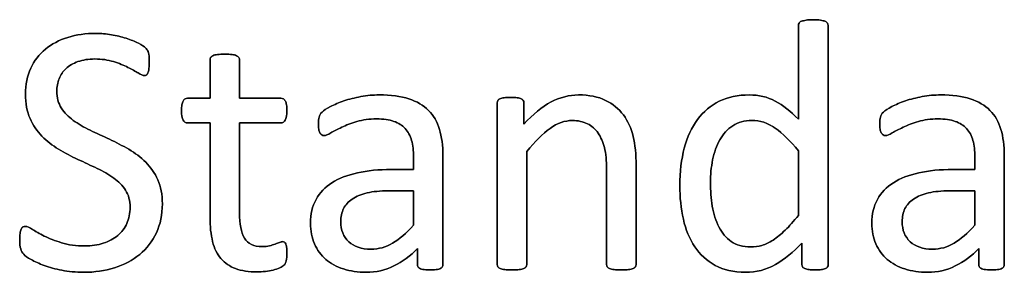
# Model space of a CAD drawing. Header units: inches. Extents: x 0 to 20790, y -12 to 14700.
# Tile 307 of 358: x 12298 to 12721, y 12439 to 12547. Entities that reach past the tile are written whole.
import ezdxf

# ---------------------------------------------------------------- set-up
doc = ezdxf.new("R2010")
doc.units = ezdxf.units.IN
doc.layers.add('1', color=7, linetype='Continuous', true_color=0xffffff)
doc.layers.add('254', color=7, linetype='Continuous', true_color=0xffffff)

msp = doc.modelspace()

# ---------------------------------------------------------------- linework, layer by layer
at = {"layer": '1', "color": 2, "linetype": 'Continuous', "lineweight": 25}
for points, knots in [([(12644.803, 12441.062), (12644.993, 12441.369), (12645.079, 12441.716), (12645.079, 12476.299), (12645.079, 12510.45), (12645.079, 12544.976), (12644.964, 12545.322), (12644.733, 12545.639), (12644.502, 12545.986), (12644.156, 12546.245), (12643.233, 12546.591), (12642.598, 12546.765), (12640.953, 12546.991), (12639.886, 12547.082), (12637.376, 12547.082), (12636.366, 12546.995), (12634.78, 12546.76), (12634.116, 12546.591), (12633.625, 12546.418), (12633.106, 12546.245), (12632.76, 12545.986), (12632.586, 12545.639), (12632.384, 12545.322), (12632.298, 12544.976), (12632.298, 12531.194), (12632.298, 12517.788), (12632.298, 12504.381), (12629.009, 12507.815), (12625.691, 12510.411), (12618.963, 12513.949), (12615.275, 12514.826), (12606.36, 12514.826), (12602.061, 12513.931), (12594.618, 12510.296), (12591.502, 12507.671), (12586.481, 12500.919), (12584.577, 12496.822), (12582.036, 12487.236), (12581.375, 12481.848), (12581.375, 12470.885), (12581.894, 12466.095), (12583.921, 12457.002), (12585.558, 12453.083), (12590.037, 12446.365), (12592.944, 12443.677), (12600.134, 12439.735), (12604.456, 12438.744), (12614.208, 12438.744), (12618.507, 12439.84), (12626.342, 12444.276), (12630.134, 12447.342), (12633.769, 12451.294), (12633.769, 12448.246), (12633.769, 12445.197), (12633.769, 12441.716), (12633.856, 12441.369), (12634.087, 12441.052), (12634.289, 12440.763), (12634.606, 12440.504), (12635.529, 12440.158), (12636.135, 12440.013), (12636.856, 12439.898), (12637.549, 12439.811), (12638.472, 12439.754), (12640.549, 12439.754), (12641.444, 12439.811), (12642.165, 12439.898), (12642.858, 12440.013), (12643.435, 12440.158), (12643.896, 12440.331), (12644.329, 12440.504), (12644.618, 12440.763), (12644.803, 12441.062)], [0, 0, 0, 0, 0.003963, 0.003963, 0.3166858, 0.3166858, 0.3201204, 0.3201204, 0.3201204, 0.3241569, 0.3241569, 0.3281934, 0.3281934, 0.3320933, 0.3320933, 0.3359046, 0.3359046, 0.3398541, 0.3398541, 0.3398541, 0.3437515, 0.3437515, 0.3437515, 0.3469479, 0.3469479, 0.4611976, 0.4611976, 0.4611976, 0.4980481, 0.4980481, 0.5352785, 0.5352785, 0.5802209, 0.5802209, 0.6251633, 0.6251633, 0.6701058, 0.6701058, 0.715116, 0.715116, 0.7531343, 0.7531343, 0.7914351, 0.7914351, 0.8293583, 0.8293583, 0.8676457, 0.8676457, 0.9028876, 0.9028876, 0.9380188, 0.9380188, 0.9380188, 0.9648678, 0.9648678, 0.9686792, 0.9686792, 0.9686792, 0.97231, 0.97231, 0.9759409, 0.9759409, 0.9759409, 0.9838227, 0.9838227, 0.9912785, 0.9912785, 0.9912785, 0.9965158, 0.9965158, 0.9965158, 1, 1, 1, 1]), ([(12356.637, 12455.685), (12358.351, 12459.315), (12359.217, 12463.47), (12359.217, 12472.096), (12358.553, 12475.501), (12355.967, 12481.305), (12354.225, 12483.81), (12349.955, 12488.08), (12347.532, 12489.927), (12342.107, 12493.043), (12339.338, 12494.485), (12336.51, 12495.784), (12333.712, 12497.111), (12330.942, 12498.409), (12328.201, 12499.679), (12325.489, 12500.977), (12323.065, 12502.362), (12318.828, 12505.454), (12317.093, 12507.209), (12314.567, 12511.227), (12313.891, 12513.614), (12313.891, 12518.288), (12314.237, 12520.077), (12315.574, 12523.448), (12316.574, 12524.924), (12317.901, 12526.136), (12319.228, 12527.376), (12320.93, 12528.357), (12325.027, 12529.857), (12327.451, 12530.233), (12333.192, 12530.233), (12335.876, 12529.857), (12340.633, 12528.349), (12342.685, 12527.549), (12346.182, 12525.772), (12347.647, 12524.953), (12350.071, 12523.51), (12350.965, 12523.135), (12351.888, 12523.135), (12352.206, 12523.25), (12352.494, 12523.481), (12352.754, 12523.712), (12352.985, 12524.087), (12353.129, 12524.578), (12353.302, 12525.068), (12353.417, 12525.645), (12353.475, 12526.366), (12353.562, 12527.088), (12353.59, 12527.924), (12353.59, 12529.8), (12353.562, 12530.608), (12353.533, 12531.213), (12353.475, 12531.848), (12353.388, 12532.368), (12353.302, 12532.8), (12353.187, 12533.233), (12353.071, 12533.608), (12352.898, 12533.868), (12352.754, 12534.156), (12352.436, 12534.531), (12351.455, 12535.512), (12350.446, 12536.147), (12347.365, 12537.775), (12345.599, 12538.455), (12343.637, 12539.119), (12341.646, 12539.754), (12339.569, 12540.273), (12335.096, 12541.018), (12332.875, 12541.225), (12326.354, 12541.225), (12322.344, 12540.648), (12314.9, 12538.34), (12311.698, 12536.666), (12306.345, 12532.235), (12304.225, 12529.511), (12301.172, 12523.002), (12300.446, 12519.298), (12300.446, 12511.104), (12301.08, 12507.613), (12302.408, 12504.728), (12303.706, 12501.814), (12305.408, 12499.304), (12309.62, 12494.976), (12312.015, 12493.129), (12317.311, 12489.906), (12320.094, 12488.484), (12325.726, 12485.871), (12328.489, 12484.589), (12331.173, 12483.32), (12333.856, 12482.079), (12336.251, 12480.694), (12338.357, 12479.165), (12340.463, 12477.665), (12342.165, 12475.905), (12344.726, 12471.89), (12345.368, 12469.5), (12345.368, 12464.047), (12344.906, 12461.739), (12343.049, 12457.618), (12341.732, 12455.882), (12338.296, 12453.086), (12336.251, 12451.987), (12331.496, 12450.44), (12328.865, 12450.054), (12322.171, 12450.054), (12318.824, 12450.515), (12313.054, 12452.304), (12310.573, 12453.256), (12308.524, 12454.295), (12306.476, 12455.305), (12304.773, 12456.257), (12303.475, 12457.151), (12302.177, 12458.017), (12301.167, 12458.45), (12300.013, 12458.45), (12299.667, 12458.363), (12299.349, 12458.19), (12299.061, 12457.988), (12298.801, 12457.671), (12298.397, 12456.747), (12298.224, 12456.141), (12298.137, 12455.42), (12298.022, 12454.67), (12297.964, 12453.718), (12297.964, 12451.006), (12298.109, 12449.736), (12298.686, 12447.832), (12299.118, 12447.053), (12300.301, 12445.812), (12301.34, 12445.091), (12302.869, 12444.226), (12304.369, 12443.331), (12306.245, 12442.495), (12310.723, 12440.866), (12313.256, 12440.158), (12318.944, 12439.055), (12322.027, 12438.744), (12330.134, 12438.744), (12334.577, 12439.379), (12342.821, 12441.973), (12346.435, 12443.879), (12352.535, 12448.943), (12354.918, 12452.044), (12356.637, 12455.685)], [0, 0, 0, 0, 0.0277336, 0.0277336, 0.0511873, 0.0511873, 0.0744475, 0.0744475, 0.0977076, 0.0977076, 0.1209677, 0.1209677, 0.1209677, 0.1427042, 0.1427042, 0.1427042, 0.1626695, 0.1626695, 0.1823303, 0.1823303, 0.2017901, 0.2017901, 0.2151688, 0.2151688, 0.228747, 0.228747, 0.228747, 0.2430909, 0.2430909, 0.2574349, 0.2574349, 0.2728247, 0.2728247, 0.2883852, 0.2883852, 0.3037433, 0.3037433, 0.3191015, 0.3191015, 0.3296096, 0.3296096, 0.3296096, 0.3328236, 0.3328236, 0.3328236, 0.3374015, 0.3374015, 0.3374015, 0.3436287, 0.3436287, 0.3500505, 0.3500505, 0.3500505, 0.3540758, 0.3540758, 0.3540758, 0.3569515, 0.3569515, 0.3569515, 0.3607187, 0.3607187, 0.3644859, 0.3644859, 0.3683087, 0.3683087, 0.3683087, 0.3839634, 0.3839634, 0.3994228, 0.3994228, 0.4299349, 0.4299349, 0.4604469, 0.4604469, 0.4907984, 0.4907984, 0.5210474, 0.5210474, 0.5504562, 0.5504562, 0.5504562, 0.5732602, 0.5732602, 0.5960641, 0.5960641, 0.6187587, 0.6187587, 0.6417354, 0.6417354, 0.6417354, 0.662354, 0.662354, 0.662354, 0.6805865, 0.6805865, 0.6991267, 0.6991267, 0.7163427, 0.7163427, 0.7337604, 0.7337604, 0.7515003, 0.7515003, 0.7689845, 0.7689845, 0.7920637, 0.7920637, 0.8151429, 0.8151429, 0.8151429, 0.8295323, 0.8295323, 0.8295323, 0.8378001, 0.8378001, 0.8427608, 0.8427608, 0.8427608, 0.845868, 0.845868, 0.8489752, 0.8489752, 0.8489752, 0.856008, 0.856008, 0.8659259, 0.8659259, 0.8758438, 0.8758438, 0.8862453, 0.8862453, 0.8862453, 0.9015875, 0.9015875, 0.9171701, 0.9171701, 0.9329362, 0.9329362, 0.955362, 0.955362, 0.9777434, 0.9777434, 1, 1, 1, 1]), ([(12412.361, 12443.677), (12412.563, 12444.543), (12412.679, 12445.726), (12412.679, 12448.149), (12412.621, 12448.9), (12412.534, 12449.534), (12412.419, 12450.14), (12412.304, 12450.631), (12412.188, 12450.977), (12412.044, 12451.352), (12411.871, 12451.583), (12411.64, 12451.727), (12411.409, 12451.842), (12411.15, 12451.9), (12410.486, 12451.9), (12410.024, 12451.785), (12409.534, 12451.554), (12409.015, 12451.323), (12408.38, 12451.092), (12407.687, 12450.833), (12406.966, 12450.573), (12406.129, 12450.342), (12404.283, 12449.881), (12403.244, 12449.765), (12398.426, 12449.765), (12395.887, 12450.977), (12393.047, 12455.846), (12392.367, 12459.459), (12392.367, 12477.088), (12392.367, 12489.956), (12392.367, 12502.823), (12398.291, 12502.823), (12404.216, 12502.823), (12410.919, 12502.823), (12411.525, 12503.256), (12412.448, 12504.872), (12412.679, 12506.228), (12412.679, 12509.055), (12412.621, 12509.863), (12412.534, 12510.527), (12412.419, 12511.19), (12412.246, 12511.739), (12412.015, 12512.171), (12411.784, 12512.633), (12411.525, 12512.922), (12411.207, 12513.095), (12410.919, 12513.297), (12410.544, 12513.383), (12404.216, 12513.383), (12398.291, 12513.383), (12392.367, 12513.383), (12392.367, 12518.865), (12392.367, 12524.347), (12392.367, 12530.204), (12392.252, 12530.521), (12391.848, 12531.156), (12391.53, 12531.415), (12390.607, 12531.877), (12389.944, 12532.05), (12389.136, 12532.137), (12388.328, 12532.252), (12387.26, 12532.31), (12384.75, 12532.31), (12383.712, 12532.252), (12382.904, 12532.137), (12382.096, 12532.05), (12381.432, 12531.877), (12380.451, 12531.415), (12380.134, 12531.156), (12379.932, 12530.838), (12379.759, 12530.521), (12379.672, 12530.204), (12379.672, 12524.347), (12379.672, 12518.865), (12379.672, 12513.383), (12376.47, 12513.383), (12373.267, 12513.383), (12369.632, 12513.383), (12369.286, 12513.297), (12368.94, 12513.095), (12368.593, 12512.922), (12368.334, 12512.633), (12368.132, 12512.171), (12367.93, 12511.739), (12367.757, 12511.19), (12367.641, 12510.527), (12367.497, 12509.863), (12367.439, 12509.055), (12367.439, 12506.228), (12367.67, 12504.872), (12368.593, 12503.256), (12369.199, 12502.823), (12373.21, 12502.823), (12376.441, 12502.823), (12379.672, 12502.823), (12379.672, 12489.34), (12379.672, 12475.857), (12379.672, 12458.363), (12380.047, 12454.901), (12380.798, 12451.958), (12381.519, 12448.986), (12382.731, 12446.563), (12386.006, 12442.713), (12388.097, 12441.283), (12393.233, 12439.379), (12396.32, 12438.917), (12401.08, 12438.917), (12402.263, 12438.975), (12403.446, 12439.148), (12404.629, 12439.292), (12405.754, 12439.494), (12407.832, 12439.956), (12408.784, 12440.244), (12409.592, 12440.59), (12410.428, 12440.965), (12411.034, 12441.34), (12411.438, 12441.744), (12411.871, 12442.148), (12412.159, 12442.812), (12412.361, 12443.677)], [0, 0, 0, 0, 0.0169336, 0.0169336, 0.0273543, 0.0273543, 0.0273543, 0.0342551, 0.0342551, 0.0342551, 0.0386532, 0.0386532, 0.0386532, 0.0421312, 0.0421312, 0.0486524, 0.0486524, 0.0486524, 0.0578371, 0.0578371, 0.0578371, 0.0698121, 0.0698121, 0.0817871, 0.0817871, 0.1185882, 0.1185882, 0.1557168, 0.1557168, 0.2560764, 0.2560764, 0.2560764, 0.3153147, 0.3153147, 0.3231042, 0.3231042, 0.3308936, 0.3308936, 0.3350317, 0.3350317, 0.3350317, 0.3406368, 0.3406368, 0.3406368, 0.3446716, 0.3446716, 0.3446716, 0.3483066, 0.3483066, 0.4016209, 0.4016209, 0.4016209, 0.454298, 0.454298, 0.4579023, 0.4579023, 0.4615065, 0.4615065, 0.4651107, 0.4651107, 0.4651107, 0.4751388, 0.4751388, 0.484939, 0.484939, 0.484939, 0.4914006, 0.4914006, 0.4978622, 0.4978622, 0.4978622, 0.5012317, 0.5012317, 0.550479, 0.550479, 0.550479, 0.5810003, 0.5810003, 0.5851248, 0.5851248, 0.5851248, 0.5891096, 0.5891096, 0.5891096, 0.5945805, 0.5945805, 0.5945805, 0.6024171, 0.6024171, 0.6171684, 0.6171684, 0.6319196, 0.6319196, 0.69311, 0.69311, 0.69311, 0.82944, 0.82944, 0.8699889, 0.8699889, 0.8699889, 0.8978939, 0.8978939, 0.9255581, 0.9255581, 0.9532222, 0.9532222, 0.9623692, 0.9623692, 0.9623692, 0.9738223, 0.9738223, 0.9852753, 0.9852753, 0.9852753, 0.9926659, 0.9926659, 0.9926659, 1, 1, 1, 1]), ([(12479.061, 12440.684), (12479.47, 12440.994), (12479.672, 12441.456), (12479.672, 12457.632), (12479.672, 12473.202), (12479.672, 12493.072), (12479.182, 12496.822), (12477.22, 12503.285), (12475.662, 12505.997), (12473.527, 12508.19), (12471.363, 12510.354), (12468.536, 12512.027), (12461.554, 12514.278), (12457.341, 12514.826), (12449.695, 12514.826), (12447.041, 12514.595), (12441.82, 12513.609), (12439.395, 12513.008), (12435.01, 12511.508), (12433.048, 12510.7), (12429.666, 12508.923), (12428.461, 12508.132), (12427.768, 12507.44), (12427.076, 12506.776), (12426.643, 12506.084), (12426.297, 12504.583), (12426.21, 12503.574), (12426.21, 12501.525), (12426.239, 12500.833), (12426.465, 12499.533), (12426.614, 12499.015), (12427.076, 12498.207), (12427.364, 12497.89), (12427.653, 12497.688), (12427.97, 12497.486), (12428.316, 12497.37), (12429.355, 12497.37), (12430.278, 12497.746), (12432.817, 12499.246), (12434.375, 12500.054), (12438.126, 12501.842), (12440.29, 12502.679), (12445.287, 12504.132), (12448.08, 12504.526), (12454.139, 12504.526), (12456.591, 12504.179), (12460.598, 12502.786), (12462.217, 12501.785), (12464.729, 12499.045), (12465.65, 12497.342), (12466.199, 12495.293), (12466.776, 12493.245), (12467.064, 12490.879), (12467.064, 12486.426), (12467.064, 12484.628), (12467.064, 12482.829), (12463.881, 12482.829), (12460.698, 12482.829), (12452.119, 12482.829), (12447.272, 12482.368), (12438.674, 12480.463), (12435.01, 12479.05), (12429.067, 12475.241), (12426.787, 12472.847), (12423.601, 12467.112), (12422.806, 12463.729), (12422.806, 12456.488), (12423.383, 12453.516), (12425.702, 12448.298), (12427.307, 12446.072), (12431.461, 12442.495), (12433.971, 12441.11), (12436.943, 12440.186), (12439.886, 12439.234), (12443.175, 12438.744), (12450.965, 12438.744), (12454.918, 12439.638), (12462.327, 12443.257), (12465.708, 12445.755), (12468.738, 12448.986), (12468.738, 12446.678), (12468.738, 12444.37), (12468.738, 12441.456), (12468.911, 12440.994), (12469.286, 12440.677), (12469.632, 12440.359), (12470.209, 12440.129), (12471.797, 12439.845), (12472.863, 12439.754), (12475.604, 12439.754), (12476.643, 12439.84), (12478.086, 12440.129), (12478.634, 12440.359), (12479.061, 12440.684)], [0, 0, 0, 0, 0.0062907, 0.0062907, 0.1679526, 0.1679526, 0.2125868, 0.2125868, 0.257221, 0.257221, 0.257221, 0.2941122, 0.2941122, 0.3310034, 0.3310034, 0.3506219, 0.3506219, 0.3704508, 0.3704508, 0.3902798, 0.3902798, 0.4098458, 0.4098458, 0.4098458, 0.4185611, 0.4185611, 0.4272765, 0.4272765, 0.4326245, 0.4326245, 0.437747, 0.437747, 0.4428695, 0.4428695, 0.4428695, 0.4468565, 0.4468565, 0.4524383, 0.4524383, 0.4580201, 0.4580201, 0.463602, 0.463602, 0.4692612, 0.4692612, 0.474606, 0.474606, 0.48002, 0.48002, 0.4853165, 0.4853165, 0.4853165, 0.5053782, 0.5053782, 0.5189706, 0.5189706, 0.5189706, 0.5457097, 0.5457097, 0.5910288, 0.5910288, 0.6363479, 0.6363479, 0.681667, 0.681667, 0.7273363, 0.7273363, 0.766578, 0.766578, 0.8061842, 0.8061842, 0.8457904, 0.8457904, 0.8457904, 0.877393, 0.877393, 0.9135102, 0.9135102, 0.9492912, 0.9492912, 0.9492912, 0.9709919, 0.9709919, 0.9766884, 0.9766884, 0.9766884, 0.9826091, 0.9826091, 0.988325, 0.988325, 0.9941625, 0.9941625, 1, 1, 1, 1]), ([(12562.311, 12441.105), (12562.506, 12441.369), (12562.621, 12441.716), (12562.621, 12456.228), (12562.621, 12470.308), (12562.621, 12489.292), (12562.188, 12493.504), (12560.513, 12500.551), (12559.101, 12503.602), (12555.201, 12508.821), (12552.638, 12510.931), (12546.349, 12514.047), (12542.454, 12514.826), (12533.885, 12514.826), (12529.99, 12513.816), (12522.223, 12509.788), (12518.334, 12506.574), (12514.439, 12502.218), (12514.439, 12505.266), (12514.439, 12508.315), (12514.439, 12511.796), (12514.352, 12512.143), (12514.179, 12512.402), (12514.006, 12512.691), (12513.717, 12512.95), (12513.285, 12513.181), (12512.881, 12513.412), (12512.304, 12513.556), (12510.832, 12513.726), (12509.88, 12513.758), (12507.572, 12513.758), (12506.62, 12513.729), (12505.177, 12513.556), (12504.6, 12513.412), (12503.677, 12512.95), (12503.36, 12512.691), (12503.215, 12512.402), (12503.071, 12512.143), (12502.985, 12511.796), (12502.985, 12488.292), (12502.985, 12465.22), (12502.985, 12441.716), (12503.071, 12441.369), (12503.244, 12441.11), (12503.446, 12440.821), (12503.764, 12440.561), (12504.745, 12440.158), (12505.408, 12440.013), (12506.216, 12439.898), (12507.024, 12439.811), (12508.062, 12439.754), (12510.573, 12439.754), (12511.64, 12439.811), (12512.448, 12439.898), (12513.256, 12440.013), (12513.919, 12440.158), (12514.843, 12440.561), (12515.16, 12440.821), (12515.362, 12441.11), (12515.564, 12441.369), (12515.679, 12441.716), (12515.679, 12458.276), (12515.679, 12474.404), (12515.679, 12490.533), (12519.17, 12494.889), (12522.488, 12498.207), (12528.874, 12502.694), (12532.038, 12503.833), (12537.693, 12503.833), (12539.857, 12503.372), (12543.585, 12501.537), (12545.108, 12500.198), (12547.461, 12496.698), (12548.368, 12494.63), (12549.629, 12489.816), (12549.926, 12486.638), (12549.926, 12469.173), (12549.926, 12455.661), (12549.926, 12441.716), (12550.013, 12441.369), (12550.215, 12441.11), (12550.417, 12440.821), (12550.763, 12440.561), (12551.686, 12440.158), (12552.321, 12440.013), (12553.158, 12439.898), (12553.966, 12439.811), (12555.004, 12439.754), (12557.543, 12439.754), (12558.553, 12439.811), (12559.39, 12439.898), (12560.197, 12440.013), (12560.832, 12440.158), (12561.755, 12440.561), (12562.102, 12440.821), (12562.311, 12441.105)], [0, 0, 0, 0, 0.003308, 0.003308, 0.1109298, 0.1109298, 0.148421, 0.148421, 0.1859825, 0.1859825, 0.2230812, 0.2230812, 0.2601799, 0.2601799, 0.2919457, 0.2919457, 0.3235262, 0.3235262, 0.3235262, 0.3491126, 0.3491126, 0.3527447, 0.3527447, 0.3527447, 0.3561092, 0.3561092, 0.3561092, 0.3611616, 0.3611616, 0.3660223, 0.3660223, 0.3711323, 0.3711323, 0.3762422, 0.3762422, 0.3813522, 0.3813522, 0.3813522, 0.3843323, 0.3843323, 0.5432056, 0.5432056, 0.5461857, 0.5461857, 0.5461857, 0.549519, 0.549519, 0.5528522, 0.5528522, 0.5528522, 0.5609049, 0.5609049, 0.5691449, 0.5691449, 0.5691449, 0.5743354, 0.5743354, 0.579526, 0.579526, 0.579526, 0.5824175, 0.5824175, 0.6901747, 0.6901747, 0.6901747, 0.7261598, 0.7261598, 0.7619281, 0.7619281, 0.7898925, 0.7898925, 0.8175111, 0.8175111, 0.8448187, 0.8448187, 0.8717433, 0.8717433, 0.9637847, 0.9637847, 0.9667327, 0.9667327, 0.9667327, 0.9700902, 0.9700902, 0.9734478, 0.9734478, 0.9734478, 0.9817377, 0.9817377, 0.9896591, 0.9896591, 0.9896591, 0.9948295, 0.9948295, 1, 1, 1, 1]), ([(12720.088, 12440.684), (12720.498, 12440.994), (12720.7, 12441.456), (12720.7, 12457.632), (12720.7, 12473.202), (12720.7, 12493.072), (12720.209, 12496.822), (12718.247, 12503.285), (12716.689, 12505.997), (12714.554, 12508.19), (12712.39, 12510.354), (12709.563, 12512.027), (12702.581, 12514.278), (12698.368, 12514.826), (12690.723, 12514.826), (12688.068, 12514.595), (12682.847, 12513.609), (12680.423, 12513.008), (12676.037, 12511.508), (12674.075, 12510.7), (12670.693, 12508.923), (12669.488, 12508.132), (12668.795, 12507.44), (12668.103, 12506.776), (12667.67, 12506.084), (12667.324, 12504.583), (12667.237, 12503.574), (12667.237, 12501.525), (12667.266, 12500.833), (12667.492, 12499.533), (12667.641, 12499.015), (12668.103, 12498.207), (12668.391, 12497.89), (12668.68, 12497.688), (12668.997, 12497.486), (12669.343, 12497.37), (12670.382, 12497.37), (12671.305, 12497.746), (12673.844, 12499.246), (12675.402, 12500.054), (12679.153, 12501.842), (12681.317, 12502.679), (12686.314, 12504.132), (12689.107, 12504.526), (12695.166, 12504.526), (12697.618, 12504.179), (12701.625, 12502.786), (12703.244, 12501.785), (12705.756, 12499.045), (12706.678, 12497.342), (12707.226, 12495.293), (12707.803, 12493.245), (12708.091, 12490.879), (12708.091, 12486.426), (12708.091, 12484.628), (12708.091, 12482.829), (12704.908, 12482.829), (12701.725, 12482.829), (12693.146, 12482.829), (12688.299, 12482.368), (12679.701, 12480.463), (12676.037, 12479.05), (12670.094, 12475.241), (12667.814, 12472.847), (12664.628, 12467.112), (12663.833, 12463.729), (12663.833, 12456.488), (12664.41, 12453.516), (12666.729, 12448.298), (12668.334, 12446.072), (12672.488, 12442.495), (12674.998, 12441.11), (12677.97, 12440.186), (12680.913, 12439.234), (12684.202, 12438.744), (12691.992, 12438.744), (12695.945, 12439.638), (12703.354, 12443.257), (12706.735, 12445.755), (12709.765, 12448.986), (12709.765, 12446.678), (12709.765, 12444.37), (12709.765, 12441.456), (12709.938, 12440.994), (12710.313, 12440.677), (12710.659, 12440.359), (12711.236, 12440.129), (12712.824, 12439.845), (12713.891, 12439.754), (12716.631, 12439.754), (12717.67, 12439.84), (12719.113, 12440.129), (12719.661, 12440.359), (12720.088, 12440.684)], [0, 0, 0, 0, 0.0062907, 0.0062907, 0.1679526, 0.1679526, 0.2125868, 0.2125868, 0.257221, 0.257221, 0.257221, 0.2941122, 0.2941122, 0.3310034, 0.3310034, 0.3506219, 0.3506219, 0.3704508, 0.3704508, 0.3902798, 0.3902798, 0.4098458, 0.4098458, 0.4098458, 0.4185611, 0.4185611, 0.4272765, 0.4272765, 0.4326245, 0.4326245, 0.437747, 0.437747, 0.4428695, 0.4428695, 0.4428695, 0.4468565, 0.4468565, 0.4524383, 0.4524383, 0.4580201, 0.4580201, 0.463602, 0.463602, 0.4692612, 0.4692612, 0.474606, 0.474606, 0.48002, 0.48002, 0.4853165, 0.4853165, 0.4853165, 0.5053782, 0.5053782, 0.5189706, 0.5189706, 0.5189706, 0.5457097, 0.5457097, 0.5910288, 0.5910288, 0.6363479, 0.6363479, 0.681667, 0.681667, 0.7273363, 0.7273363, 0.766578, 0.766578, 0.8061842, 0.8061842, 0.8457904, 0.8457904, 0.8457904, 0.877393, 0.877393, 0.9135102, 0.9135102, 0.9492912, 0.9492912, 0.9492912, 0.9709919, 0.9709919, 0.9766884, 0.9766884, 0.9766884, 0.9826091, 0.9826091, 0.988325, 0.988325, 0.9941625, 0.9941625, 1, 1, 1, 1]), ([(12622.337, 12500.563), (12625.547, 12498.323), (12628.865, 12495.091), (12632.298, 12490.85), (12632.298, 12481.617), (12632.298, 12472.385), (12632.298, 12463.152), (12630.307, 12460.613), (12628.403, 12458.507), (12624.811, 12455.089), (12623.094, 12453.66), (12619.805, 12451.525), (12618.218, 12450.746), (12615.076, 12449.815), (12613.458, 12449.592), (12608.438, 12449.592), (12605.668, 12450.371), (12601.257, 12453.521), (12599.494, 12455.593), (12596.799, 12460.752), (12595.887, 12463.729), (12594.795, 12470.395), (12594.531, 12473.799), (12594.531, 12480.579), (12594.848, 12483.81), (12596.119, 12490.163), (12597.157, 12493.014), (12599.984, 12498.034), (12601.802, 12500.054), (12606.327, 12503.147), (12609.072, 12503.92), (12615.795, 12503.92), (12619.142, 12502.795), (12622.337, 12500.563)], [0, 0, 0, 0, 0.0630947, 0.0630947, 0.0630947, 0.1882959, 0.1882959, 0.1882959, 0.2268431, 0.2268431, 0.2657022, 0.2657022, 0.3045613, 0.3045613, 0.3440824, 0.3440824, 0.421115, 0.421115, 0.4970123, 0.4970123, 0.5719016, 0.5719016, 0.6461622, 0.6461622, 0.7161268, 0.7161268, 0.7862164, 0.7862164, 0.8563059, 0.8563059, 0.9253778, 0.9253778, 1, 1, 1, 1]), ([(12456.216, 12473.683), (12459.832, 12473.683), (12463.448, 12473.683), (12467.064, 12473.683), (12467.064, 12468.788), (12467.064, 12463.893), (12467.064, 12458.998), (12463.919, 12455.507), (12460.948, 12452.91), (12455.248, 12449.513), (12452.148, 12448.669), (12444.704, 12448.669), (12441.53, 12449.736), (12436.972, 12454.006), (12435.818, 12456.863), (12435.818, 12462.546), (12436.222, 12464.422), (12437.001, 12466.038), (12437.809, 12467.624), (12439.049, 12469.009), (12442.434, 12471.304), (12444.56, 12472.212), (12447.128, 12472.789), (12449.695, 12473.395), (12452.725, 12473.683), (12456.216, 12473.683)], [0, 0, 0, 0, 0.0969812, 0.0969812, 0.0969812, 0.228267, 0.228267, 0.228267, 0.334882, 0.334882, 0.4410263, 0.4410263, 0.5730145, 0.5730145, 0.7050027, 0.7050027, 0.7827055, 0.7827055, 0.7827055, 0.8432978, 0.8432978, 0.9031884, 0.9031884, 0.9031884, 1, 1, 1, 1]), ([(12697.243, 12473.683), (12700.859, 12473.683), (12704.475, 12473.683), (12708.091, 12473.683), (12708.091, 12468.788), (12708.091, 12463.893), (12708.091, 12458.998), (12704.946, 12455.507), (12701.975, 12452.91), (12696.275, 12449.513), (12693.175, 12448.669), (12685.731, 12448.669), (12682.558, 12449.736), (12677.999, 12454.006), (12676.845, 12456.863), (12676.845, 12462.546), (12677.249, 12464.422), (12678.028, 12466.038), (12678.836, 12467.624), (12680.076, 12469.009), (12683.461, 12471.304), (12685.587, 12472.212), (12688.155, 12472.789), (12690.723, 12473.395), (12693.752, 12473.683), (12697.243, 12473.683)], [0, 0, 0, 0, 0.0969812, 0.0969812, 0.0969812, 0.228267, 0.228267, 0.228267, 0.334882, 0.334882, 0.4410263, 0.4410263, 0.5730145, 0.5730145, 0.7050027, 0.7050027, 0.7827055, 0.7827055, 0.7827055, 0.8432978, 0.8432978, 0.9031884, 0.9031884, 0.9031884, 1, 1, 1, 1])]:
    msp.add_open_spline(points, degree=3, knots=knots, dxfattribs=at)
at = {"layer": '254', "color": 2, "linetype": 'Continuous', "lineweight": 25}
for points, knots in [([(12644.733, 12545.639), (12644.502, 12545.986), (12644.156, 12546.245), (12643.233, 12546.591), (12642.598, 12546.765), (12640.953, 12546.991), (12639.886, 12547.082), (12637.376, 12547.082), (12636.366, 12546.995), (12634.78, 12546.76), (12634.116, 12546.591), (12633.625, 12546.418)], [0, 0, 0, 0, 0.2045478, 0.2045478, 0.4090956, 0.4090956, 0.606724, 0.606724, 0.7998609, 0.7998609, 1, 1, 1, 1]), ([(12632.586, 12545.639), (12632.384, 12545.322), (12632.298, 12544.976), (12632.298, 12531.194), (12632.298, 12517.788), (12632.298, 12504.381)], [0, 0, 0, 0, 0.0272156, 0.0272156, 1, 1, 1, 1]), ([(12644.82, 12441.052), (12644.993, 12441.369), (12645.079, 12441.716), (12645.079, 12476.299), (12645.079, 12510.45), (12645.079, 12544.976), (12644.964, 12545.322), (12644.733, 12545.639)], [0, 0, 0, 0, 0.0123796, 0.0123796, 0.989271, 0.989271, 1, 1, 1, 1]), ([(12343.637, 12539.119), (12341.646, 12539.754), (12339.569, 12540.273), (12335.096, 12541.018), (12332.875, 12541.225), (12326.354, 12541.225), (12322.344, 12540.648), (12314.9, 12538.34), (12311.698, 12536.666), (12306.345, 12532.235), (12304.225, 12529.511), (12301.172, 12523.002), (12300.446, 12519.298), (12300.446, 12511.104), (12301.08, 12507.613), (12302.408, 12504.728)], [0, 0, 0, 0, 0.085945, 0.085945, 0.1708182, 0.1708182, 0.338331, 0.338331, 0.5058438, 0.5058438, 0.6724752, 0.6724752, 0.8385441, 0.8385441, 1, 1, 1, 1]), ([(12352.898, 12533.868), (12352.754, 12534.156), (12352.436, 12534.531), (12351.455, 12535.512), (12350.446, 12536.147), (12347.365, 12537.775), (12345.599, 12538.455), (12343.637, 12539.119)], [0, 0, 0, 0, 0.3316991, 0.3316991, 0.6633981, 0.6633981, 1, 1, 1, 1]), ([(12317.901, 12526.136), (12319.228, 12527.376), (12320.93, 12528.357), (12325.027, 12529.857), (12327.451, 12530.233), (12333.192, 12530.233), (12335.876, 12529.857), (12340.633, 12528.349), (12342.685, 12527.549), (12346.182, 12525.772), (12347.647, 12524.953), (12350.071, 12523.51), (12350.965, 12523.135), (12351.888, 12523.135), (12352.206, 12523.25), (12352.494, 12523.481)], [0, 0, 0, 0, 0.1422127, 0.1422127, 0.2844254, 0.2844254, 0.4370078, 0.4370078, 0.5912819, 0.5912819, 0.7435494, 0.7435494, 0.8958169, 0.8958169, 1, 1, 1, 1]), ([(12353.475, 12526.366), (12353.562, 12527.088), (12353.59, 12527.924), (12353.59, 12529.8), (12353.562, 12530.608), (12353.533, 12531.213)], [0, 0, 0, 0, 0.4923077, 0.4923077, 1, 1, 1, 1]), ([(12379.932, 12530.838), (12379.759, 12530.521), (12379.672, 12530.204), (12379.672, 12524.347), (12379.672, 12518.865), (12379.672, 12513.383)], [0, 0, 0, 0, 0.0640394, 0.0640394, 1, 1, 1, 1]), ([(12382.904, 12532.137), (12382.096, 12532.05), (12381.432, 12531.877), (12380.451, 12531.415), (12380.134, 12531.156), (12379.932, 12530.838)], [0, 0, 0, 0, 0.5, 0.5, 1, 1, 1, 1]), ([(12389.136, 12532.137), (12388.328, 12532.252), (12387.26, 12532.31), (12384.75, 12532.31), (12383.712, 12532.252), (12382.904, 12532.137)], [0, 0, 0, 0, 0.5057471, 0.5057471, 1, 1, 1, 1]), ([(12392.367, 12513.383), (12392.367, 12518.865), (12392.367, 12524.347), (12392.367, 12530.204), (12392.252, 12530.521), (12391.848, 12531.156), (12391.53, 12531.415), (12390.607, 12531.877), (12389.944, 12532.05), (12389.136, 12532.137)], [0, 0, 0, 0, 0.8296943, 0.8296943, 0.8864629, 0.8864629, 0.9432314, 0.9432314, 1, 1, 1, 1]), ([(12328.201, 12499.679), (12325.489, 12500.977), (12323.065, 12502.362), (12318.828, 12505.454), (12317.093, 12507.209), (12314.567, 12511.227), (12313.891, 12513.614), (12313.891, 12518.288), (12314.237, 12520.077), (12315.574, 12523.448), (12316.574, 12524.924), (12317.901, 12526.136)], [0, 0, 0, 0, 0.2320386, 0.2320386, 0.4605387, 0.4605387, 0.6867038, 0.6867038, 0.8421923, 0.8421923, 1, 1, 1, 1]), ([(12379.672, 12513.383), (12376.47, 12513.383), (12373.267, 12513.383), (12369.632, 12513.383), (12369.286, 12513.297), (12368.94, 12513.095)], [0, 0, 0, 0, 0.8809524, 0.8809524, 1, 1, 1, 1]), ([(12411.207, 12513.095), (12410.919, 12513.297), (12410.544, 12513.383), (12404.216, 12513.383), (12398.291, 12513.383), (12392.367, 12513.383)], [0, 0, 0, 0, 0.0638298, 0.0638298, 1, 1, 1, 1]), ([(12473.527, 12508.19), (12471.363, 12510.354), (12468.536, 12512.027), (12461.554, 12514.278), (12457.341, 12514.826), (12449.695, 12514.826), (12447.041, 12514.595), (12441.82, 12513.609), (12439.395, 12513.008), (12435.01, 12511.508), (12433.048, 12510.7), (12429.666, 12508.923), (12428.461, 12508.132), (12427.768, 12507.44)], [0, 0, 0, 0, 0.2417117, 0.2417117, 0.4834233, 0.4834233, 0.6119636, 0.6119636, 0.7418832, 0.7418832, 0.8718028, 0.8718028, 1, 1, 1, 1]), ([(12513.285, 12513.181), (12512.881, 12513.412), (12512.304, 12513.556), (12510.832, 12513.726), (12509.88, 12513.758), (12507.572, 12513.758), (12506.62, 12513.729), (12505.177, 12513.556), (12504.6, 12513.412), (12503.677, 12512.95), (12503.36, 12512.691), (12503.215, 12512.402)], [0, 0, 0, 0, 0.2001512, 0.2001512, 0.3927074, 0.3927074, 0.5951383, 0.5951383, 0.7975691, 0.7975691, 1, 1, 1, 1]), ([(12562.304, 12441.11), (12562.506, 12441.369), (12562.621, 12441.716), (12562.621, 12456.228), (12562.621, 12470.308), (12562.621, 12489.292), (12562.188, 12493.504), (12560.513, 12500.551), (12559.101, 12503.602), (12555.201, 12508.821), (12552.638, 12510.931), (12546.349, 12514.047), (12542.454, 12514.826), (12533.885, 12514.826), (12529.99, 12513.816), (12522.223, 12509.788), (12518.334, 12506.574), (12514.439, 12502.218)], [0, 0, 0, 0, 0.010225, 0.010225, 0.3428774, 0.3428774, 0.4587604, 0.4587604, 0.5748606, 0.5748606, 0.6895305, 0.6895305, 0.8042005, 0.8042005, 0.9023866, 0.9023866, 1, 1, 1, 1]), ([(12632.298, 12504.381), (12629.009, 12507.815), (12625.691, 12510.411), (12618.963, 12513.949), (12615.275, 12514.826), (12606.36, 12514.826), (12602.061, 12513.931), (12594.618, 12510.296), (12591.502, 12507.671), (12586.481, 12500.919), (12584.577, 12496.822), (12582.036, 12487.236), (12581.375, 12481.848), (12581.375, 12470.885), (12581.894, 12466.095), (12583.921, 12457.002), (12585.558, 12453.083), (12590.037, 12446.365), (12592.944, 12443.677), (12600.134, 12439.735), (12604.456, 12438.744), (12614.208, 12438.744), (12618.507, 12439.84), (12626.342, 12444.276), (12630.134, 12447.342), (12633.769, 12451.294)], [0, 0, 0, 0, 0.0772837, 0.0772837, 0.1553641, 0.1553641, 0.2496184, 0.2496184, 0.3438726, 0.3438726, 0.4381268, 0.4381268, 0.5325232, 0.5325232, 0.612256, 0.612256, 0.6925814, 0.6925814, 0.7721148, 0.7721148, 0.852412, 0.852412, 0.9263219, 0.9263219, 1, 1, 1, 1]), ([(12714.554, 12508.19), (12712.39, 12510.354), (12709.563, 12512.027), (12702.581, 12514.278), (12698.368, 12514.826), (12690.723, 12514.826), (12688.068, 12514.595), (12682.847, 12513.609), (12680.423, 12513.008), (12676.037, 12511.508), (12674.075, 12510.7), (12670.693, 12508.923), (12669.488, 12508.132), (12668.795, 12507.44)], [0, 0, 0, 0, 0.2417117, 0.2417117, 0.4834233, 0.4834233, 0.6119636, 0.6119636, 0.7418832, 0.7418832, 0.8718028, 0.8718028, 1, 1, 1, 1]), ([(12367.641, 12510.527), (12367.497, 12509.863), (12367.439, 12509.055), (12367.439, 12506.228), (12367.67, 12504.872), (12368.593, 12503.256), (12369.199, 12502.823), (12373.21, 12502.823), (12376.441, 12502.823), (12379.672, 12502.823)], [0, 0, 0, 0, 0.0795356, 0.0795356, 0.2292497, 0.2292497, 0.3789638, 0.3789638, 1, 1, 1, 1]), ([(12392.367, 12502.823), (12398.291, 12502.823), (12404.216, 12502.823), (12410.919, 12502.823), (12411.525, 12503.256), (12412.448, 12504.872), (12412.679, 12506.228), (12412.679, 12509.055), (12412.621, 12509.863), (12412.534, 12510.527)], [0, 0, 0, 0, 0.7502759, 0.7502759, 0.8489324, 0.8489324, 0.9475888, 0.9475888, 1, 1, 1, 1]), ([(12503.215, 12512.402), (12503.071, 12512.143), (12502.985, 12511.796), (12502.985, 12488.292), (12502.985, 12465.22), (12502.985, 12441.716), (12503.071, 12441.369), (12503.244, 12441.11)], [0, 0, 0, 0, 0.0180796, 0.0180796, 0.9819204, 0.9819204, 1, 1, 1, 1]), ([(12514.439, 12502.218), (12514.439, 12505.266), (12514.439, 12508.315), (12514.439, 12511.796), (12514.352, 12512.143), (12514.179, 12512.402)], [0, 0, 0, 0, 0.8756906, 0.8756906, 1, 1, 1, 1]), ([(12302.408, 12504.728), (12303.706, 12501.814), (12305.408, 12499.304), (12309.62, 12494.976), (12312.015, 12493.129), (12317.311, 12489.906), (12320.094, 12488.484), (12325.726, 12485.871), (12328.489, 12484.589), (12331.173, 12483.32)], [0, 0, 0, 0, 0.2498265, 0.2498265, 0.499653, 0.499653, 0.7482814, 0.7482814, 1, 1, 1, 1]), ([(12427.768, 12507.44), (12427.076, 12506.776), (12426.643, 12506.084), (12426.297, 12504.583), (12426.21, 12503.574), (12426.21, 12501.525), (12426.239, 12500.833), (12426.465, 12499.533), (12426.614, 12499.015), (12427.076, 12498.207), (12427.364, 12497.89), (12427.653, 12497.688)], [0, 0, 0, 0, 0.2639114, 0.2639114, 0.5278228, 0.5278228, 0.6897684, 0.6897684, 0.8448842, 0.8448842, 1, 1, 1, 1]), ([(12427.653, 12497.688), (12427.97, 12497.486), (12428.316, 12497.37), (12429.355, 12497.37), (12430.278, 12497.746), (12432.817, 12499.246), (12434.375, 12500.054), (12438.126, 12501.842), (12440.29, 12502.679), (12445.287, 12504.132), (12448.08, 12504.526), (12454.139, 12504.526), (12456.591, 12504.179), (12460.598, 12502.786), (12462.217, 12501.785), (12464.729, 12499.045), (12465.65, 12497.342), (12466.199, 12495.293)], [0, 0, 0, 0, 0.0939292, 0.0939292, 0.2254301, 0.2254301, 0.3569311, 0.3569311, 0.488432, 0.488432, 0.6217564, 0.6217564, 0.747674, 0.747674, 0.8752207, 0.8752207, 1, 1, 1, 1]), ([(12479.067, 12440.677), (12479.47, 12440.994), (12479.672, 12441.456), (12479.672, 12457.632), (12479.672, 12473.202), (12479.672, 12493.072), (12479.182, 12496.822), (12477.22, 12503.285), (12475.662, 12505.997), (12473.527, 12508.19)], [0, 0, 0, 0, 0.0244565, 0.0244565, 0.6529503, 0.6529503, 0.8264752, 0.8264752, 1, 1, 1, 1]), ([(12668.795, 12507.44), (12668.103, 12506.776), (12667.67, 12506.084), (12667.324, 12504.583), (12667.237, 12503.574), (12667.237, 12501.525), (12667.266, 12500.833), (12667.492, 12499.533), (12667.641, 12499.015), (12668.103, 12498.207), (12668.391, 12497.89), (12668.68, 12497.688)], [0, 0, 0, 0, 0.2639114, 0.2639114, 0.5278228, 0.5278228, 0.6897684, 0.6897684, 0.8448842, 0.8448842, 1, 1, 1, 1]), ([(12668.68, 12497.688), (12668.997, 12497.486), (12669.343, 12497.37), (12670.382, 12497.37), (12671.305, 12497.746), (12673.844, 12499.246), (12675.402, 12500.054), (12679.153, 12501.842), (12681.317, 12502.679), (12686.314, 12504.132), (12689.107, 12504.526), (12695.166, 12504.526), (12697.618, 12504.179), (12701.625, 12502.786), (12703.244, 12501.785), (12705.756, 12499.045), (12706.678, 12497.342), (12707.226, 12495.293)], [0, 0, 0, 0, 0.0939292, 0.0939292, 0.2254301, 0.2254301, 0.3569311, 0.3569311, 0.488432, 0.488432, 0.6217564, 0.6217564, 0.747674, 0.747674, 0.8752207, 0.8752207, 1, 1, 1, 1]), ([(12720.094, 12440.677), (12720.498, 12440.994), (12720.7, 12441.456), (12720.7, 12457.632), (12720.7, 12473.202), (12720.7, 12493.072), (12720.209, 12496.822), (12718.247, 12503.285), (12716.689, 12505.997), (12714.554, 12508.19)], [0, 0, 0, 0, 0.0244565, 0.0244565, 0.6529503, 0.6529503, 0.8264752, 0.8264752, 1, 1, 1, 1]), ([(12379.672, 12502.823), (12379.672, 12489.34), (12379.672, 12475.857), (12379.672, 12458.363), (12380.047, 12454.901), (12380.798, 12451.958)], [0, 0, 0, 0, 0.7707532, 0.7707532, 1, 1, 1, 1]), ([(12407.687, 12450.833), (12406.966, 12450.573), (12406.129, 12450.342), (12404.283, 12449.881), (12403.244, 12449.765), (12398.426, 12449.765), (12395.887, 12450.977), (12393.047, 12455.846), (12392.367, 12459.459), (12392.367, 12477.088), (12392.367, 12489.956), (12392.367, 12502.823)], [0, 0, 0, 0, 0.0604067, 0.0604067, 0.1208135, 0.1208135, 0.3064536, 0.3064536, 0.4937452, 0.4937452, 1, 1, 1, 1]), ([(12515.679, 12490.533), (12519.17, 12494.889), (12522.488, 12498.207), (12528.874, 12502.694), (12532.038, 12503.833), (12537.693, 12503.833), (12539.857, 12503.372), (12543.585, 12501.537), (12545.108, 12500.198), (12547.461, 12496.698), (12548.368, 12494.63), (12549.629, 12489.816), (12549.926, 12486.638), (12549.926, 12469.173), (12549.926, 12455.661), (12549.926, 12441.716), (12550.013, 12441.369), (12550.215, 12441.11)], [0, 0, 0, 0, 0.1301177, 0.1301177, 0.2594518, 0.2594518, 0.3605676, 0.3605676, 0.4604332, 0.4604332, 0.5591739, 0.5591739, 0.6565299, 0.6565299, 0.9893406, 0.9893406, 1, 1, 1, 1]), ([(12632.298, 12463.152), (12630.307, 12460.613), (12628.403, 12458.507), (12624.811, 12455.089), (12623.094, 12453.66), (12619.805, 12451.525), (12618.218, 12450.746), (12615.076, 12449.815), (12613.458, 12449.592), (12608.438, 12449.592), (12605.668, 12450.371), (12601.257, 12453.521), (12599.494, 12455.593), (12596.799, 12460.752), (12595.887, 12463.729), (12594.795, 12470.395), (12594.531, 12473.799), (12594.531, 12480.579), (12594.848, 12483.81), (12596.119, 12490.163), (12597.157, 12493.014), (12599.984, 12498.034), (12601.802, 12500.054), (12606.327, 12503.147), (12609.072, 12503.92), (12615.795, 12503.92), (12619.142, 12502.795), (12622.344, 12500.573)], [0, 0, 0, 0, 0.0474893, 0.0474893, 0.0953627, 0.0953627, 0.1432362, 0.1432362, 0.1919252, 0.1919252, 0.2868276, 0.2868276, 0.3803312, 0.3803312, 0.472593, 0.472593, 0.5640804, 0.5640804, 0.650275, 0.650275, 0.7366237, 0.7366237, 0.8229724, 0.8229724, 0.9080672, 0.9080672, 1, 1, 1, 1]), ([(12356.649, 12455.68), (12358.351, 12459.315), (12359.217, 12463.47), (12359.217, 12472.096), (12358.553, 12475.501), (12355.967, 12481.305), (12354.225, 12483.81), (12349.955, 12488.08), (12347.532, 12489.927), (12342.107, 12493.043), (12339.338, 12494.485), (12336.51, 12495.784)], [0, 0, 0, 0, 0.2292645, 0.2292645, 0.4231486, 0.4231486, 0.6154324, 0.6154324, 0.8077162, 0.8077162, 1, 1, 1, 1]), ([(12466.199, 12495.293), (12466.776, 12493.245), (12467.064, 12490.879), (12467.064, 12486.426), (12467.064, 12484.628), (12467.064, 12482.829)], [0, 0, 0, 0, 0.5961123, 0.5961123, 1, 1, 1, 1]), ([(12707.226, 12495.293), (12707.803, 12493.245), (12708.091, 12490.879), (12708.091, 12486.426), (12708.091, 12484.628), (12708.091, 12482.829)], [0, 0, 0, 0, 0.5961123, 0.5961123, 1, 1, 1, 1]), ([(12515.362, 12441.11), (12515.564, 12441.369), (12515.679, 12441.716), (12515.679, 12458.276), (12515.679, 12474.404), (12515.679, 12490.533)], [0, 0, 0, 0, 0.0261324, 0.0261324, 1, 1, 1, 1]), ([(12338.357, 12479.165), (12340.463, 12477.665), (12342.165, 12475.905), (12344.726, 12471.89), (12345.368, 12469.5), (12345.368, 12464.047), (12344.906, 12461.739), (12343.049, 12457.618), (12341.732, 12455.882), (12338.296, 12453.086), (12336.251, 12451.987), (12331.496, 12450.44), (12328.865, 12450.054), (12322.171, 12450.054), (12318.824, 12450.515), (12313.054, 12452.304), (12310.573, 12453.256), (12308.524, 12454.295)], [0, 0, 0, 0, 0.1193312, 0.1193312, 0.2406766, 0.2406766, 0.3533546, 0.3533546, 0.4673531, 0.4673531, 0.5834604, 0.5834604, 0.6978944, 0.6978944, 0.8489472, 0.8489472, 1, 1, 1, 1]), ([(12467.064, 12482.829), (12463.881, 12482.829), (12460.698, 12482.829), (12452.119, 12482.829), (12447.272, 12482.368), (12438.674, 12480.463), (12435.01, 12479.05), (12429.067, 12475.241), (12426.787, 12472.847), (12423.601, 12467.112), (12422.806, 12463.729), (12422.806, 12456.488), (12423.383, 12453.516), (12425.702, 12448.298), (12427.307, 12446.072), (12431.461, 12442.495), (12433.971, 12441.11), (12436.943, 12440.186)], [0, 0, 0, 0, 0.0818159, 0.0818159, 0.2204828, 0.2204828, 0.3591497, 0.3591497, 0.4978166, 0.4978166, 0.6375551, 0.6375551, 0.7576267, 0.7576267, 0.8788133, 0.8788133, 1, 1, 1, 1]), ([(12708.091, 12482.829), (12704.908, 12482.829), (12701.725, 12482.829), (12693.146, 12482.829), (12688.299, 12482.368), (12679.701, 12480.463), (12676.037, 12479.05), (12670.094, 12475.241), (12667.814, 12472.847), (12664.628, 12467.112), (12663.833, 12463.729), (12663.833, 12456.488), (12664.41, 12453.516), (12666.729, 12448.298), (12668.334, 12446.072), (12672.488, 12442.495), (12674.998, 12441.11), (12677.97, 12440.186)], [0, 0, 0, 0, 0.0818159, 0.0818159, 0.2204828, 0.2204828, 0.3591497, 0.3591497, 0.4978166, 0.4978166, 0.6375551, 0.6375551, 0.7576267, 0.7576267, 0.8788133, 0.8788133, 1, 1, 1, 1]), ([(12437.001, 12466.038), (12437.809, 12467.624), (12439.049, 12469.009), (12442.434, 12471.304), (12444.56, 12472.212), (12447.128, 12472.789)], [0, 0, 0, 0, 0.502912, 0.502912, 1, 1, 1, 1]), ([(12678.028, 12466.038), (12678.836, 12467.624), (12680.076, 12469.009), (12683.461, 12471.304), (12685.587, 12472.212), (12688.155, 12472.789)], [0, 0, 0, 0, 0.502912, 0.502912, 1, 1, 1, 1]), ([(12467.064, 12458.998), (12463.919, 12455.507), (12460.948, 12452.91), (12455.248, 12449.513), (12452.148, 12448.669), (12444.704, 12448.669), (12441.53, 12449.736), (12436.972, 12454.006), (12435.818, 12456.863), (12435.818, 12462.546), (12436.222, 12464.422), (12437.001, 12466.038)], [0, 0, 0, 0, 0.1922936, 0.1922936, 0.3837384, 0.3837384, 0.6217958, 0.6217958, 0.8598533, 0.8598533, 1, 1, 1, 1]), ([(12708.091, 12458.998), (12704.946, 12455.507), (12701.975, 12452.91), (12696.275, 12449.513), (12693.175, 12448.669), (12685.731, 12448.669), (12682.558, 12449.736), (12677.999, 12454.006), (12676.845, 12456.863), (12676.845, 12462.546), (12677.249, 12464.422), (12678.028, 12466.038)], [0, 0, 0, 0, 0.1922936, 0.1922936, 0.3837384, 0.3837384, 0.6217958, 0.6217958, 0.8598533, 0.8598533, 1, 1, 1, 1]), ([(12299.349, 12458.19), (12299.061, 12457.988), (12298.801, 12457.671), (12298.397, 12456.747), (12298.224, 12456.141), (12298.137, 12455.42)], [0, 0, 0, 0, 0.5, 0.5, 1, 1, 1, 1]), ([(12303.475, 12457.151), (12302.177, 12458.017), (12301.167, 12458.45), (12300.013, 12458.45), (12299.667, 12458.363), (12299.349, 12458.19)], [0, 0, 0, 0, 0.625, 0.625, 1, 1, 1, 1]), ([(12298.137, 12455.42), (12298.022, 12454.67), (12297.964, 12453.718), (12297.964, 12451.006), (12298.109, 12449.736), (12298.686, 12447.832), (12299.118, 12447.053), (12300.301, 12445.812), (12301.34, 12445.091), (12302.869, 12444.226)], [0, 0, 0, 0, 0.1886963, 0.1886963, 0.4548064, 0.4548064, 0.7209165, 0.7209165, 1, 1, 1, 1]), ([(12302.869, 12444.226), (12304.369, 12443.331), (12306.245, 12442.495), (12310.723, 12440.866), (12313.256, 12440.158), (12318.944, 12439.055), (12322.027, 12438.744), (12330.134, 12438.744), (12334.577, 12439.379), (12342.821, 12441.973), (12346.435, 12443.879), (12352.535, 12448.943), (12354.918, 12452.044), (12356.649, 12455.68)], [0, 0, 0, 0, 0.1348711, 0.1348711, 0.2718553, 0.2718553, 0.4104521, 0.4104521, 0.6075941, 0.6075941, 0.8043454, 0.8043454, 1, 1, 1, 1]), ([(12380.798, 12451.958), (12381.519, 12448.986), (12382.731, 12446.563), (12386.006, 12442.713), (12388.097, 12441.283), (12393.233, 12439.379), (12396.32, 12438.917), (12401.08, 12438.917), (12402.263, 12438.975), (12403.446, 12439.148)], [0, 0, 0, 0, 0.3020665, 0.3020665, 0.6015259, 0.6015259, 0.9009852, 0.9009852, 1, 1, 1, 1]), ([(12411.64, 12451.727), (12411.409, 12451.842), (12411.15, 12451.9), (12410.486, 12451.9), (12410.024, 12451.785), (12409.534, 12451.554)], [0, 0, 0, 0, 0.3478261, 0.3478261, 1, 1, 1, 1]), ([(12633.769, 12451.294), (12633.769, 12448.246), (12633.769, 12445.197), (12633.769, 12441.716), (12633.856, 12441.369), (12634.087, 12441.052)], [0, 0, 0, 0, 0.8756906, 0.8756906, 1, 1, 1, 1]), ([(12412.361, 12443.677), (12412.563, 12444.543), (12412.679, 12445.726), (12412.679, 12448.149), (12412.621, 12448.9), (12412.534, 12449.534)], [0, 0, 0, 0, 0.6190476, 0.6190476, 1, 1, 1, 1]), ([(12436.943, 12440.186), (12439.886, 12439.234), (12443.175, 12438.744), (12450.965, 12438.744), (12454.918, 12439.638), (12462.327, 12443.257), (12465.708, 12445.755), (12468.738, 12448.986)], [0, 0, 0, 0, 0.3053367, 0.3053367, 0.6542928, 0.6542928, 1, 1, 1, 1]), ([(12468.738, 12448.986), (12468.738, 12446.678), (12468.738, 12444.37), (12468.738, 12441.456), (12468.911, 12440.994), (12469.286, 12440.677)], [0, 0, 0, 0, 0.7920792, 0.7920792, 1, 1, 1, 1]), ([(12677.97, 12440.186), (12680.913, 12439.234), (12684.202, 12438.744), (12691.992, 12438.744), (12695.945, 12439.638), (12703.354, 12443.257), (12706.735, 12445.755), (12709.765, 12448.986)], [0, 0, 0, 0, 0.3053367, 0.3053367, 0.6542928, 0.6542928, 1, 1, 1, 1]), ([(12709.765, 12448.986), (12709.765, 12446.678), (12709.765, 12444.37), (12709.765, 12441.456), (12709.938, 12440.994), (12710.313, 12440.677)], [0, 0, 0, 0, 0.7920792, 0.7920792, 1, 1, 1, 1]), ([(12503.244, 12441.11), (12503.446, 12440.821), (12503.764, 12440.561), (12504.745, 12440.158), (12505.408, 12440.013), (12506.216, 12439.898)], [0, 0, 0, 0, 0.5, 0.5, 1, 1, 1, 1]), ([(12512.448, 12439.898), (12513.256, 12440.013), (12513.919, 12440.158), (12514.843, 12440.561), (12515.16, 12440.821), (12515.362, 12441.11)], [0, 0, 0, 0, 0.5, 0.5, 1, 1, 1, 1]), ([(12550.215, 12441.11), (12550.417, 12440.821), (12550.763, 12440.561), (12551.686, 12440.158), (12552.321, 12440.013), (12553.158, 12439.898)], [0, 0, 0, 0, 0.5, 0.5, 1, 1, 1, 1]), ([(12559.39, 12439.898), (12560.197, 12440.013), (12560.832, 12440.158), (12561.755, 12440.561), (12562.102, 12440.821), (12562.304, 12441.11)], [0, 0, 0, 0, 0.5, 0.5, 1, 1, 1, 1]), ([(12403.446, 12439.148), (12404.629, 12439.292), (12405.754, 12439.494), (12407.832, 12439.956), (12408.784, 12440.244), (12409.592, 12440.59)], [0, 0, 0, 0, 0.5, 0.5, 1, 1, 1, 1]), ([(12469.286, 12440.677), (12469.632, 12440.359), (12470.209, 12440.129), (12471.797, 12439.845), (12472.863, 12439.754), (12475.604, 12439.754), (12476.643, 12439.84), (12478.086, 12440.129), (12478.634, 12440.359), (12479.067, 12440.677)], [0, 0, 0, 0, 0.2539806, 0.2539806, 0.4991758, 0.4991758, 0.7495879, 0.7495879, 1, 1, 1, 1]), ([(12506.216, 12439.898), (12507.024, 12439.811), (12508.062, 12439.754), (12510.573, 12439.754), (12511.64, 12439.811), (12512.448, 12439.898)], [0, 0, 0, 0, 0.4942529, 0.4942529, 1, 1, 1, 1]), ([(12553.158, 12439.898), (12553.966, 12439.811), (12555.004, 12439.754), (12557.543, 12439.754), (12558.553, 12439.811), (12559.39, 12439.898)], [0, 0, 0, 0, 0.5113636, 0.5113636, 1, 1, 1, 1]), ([(12634.087, 12441.052), (12634.289, 12440.763), (12634.606, 12440.504), (12635.529, 12440.158), (12636.135, 12440.013), (12636.856, 12439.898)], [0, 0, 0, 0, 0.5, 0.5, 1, 1, 1, 1]), ([(12636.856, 12439.898), (12637.549, 12439.811), (12638.472, 12439.754), (12640.549, 12439.754), (12641.444, 12439.811), (12642.165, 12439.898)], [0, 0, 0, 0, 0.5138889, 0.5138889, 1, 1, 1, 1]), ([(12710.313, 12440.677), (12710.659, 12440.359), (12711.236, 12440.129), (12712.824, 12439.845), (12713.891, 12439.754), (12716.631, 12439.754), (12717.67, 12439.84), (12719.113, 12440.129), (12719.661, 12440.359), (12720.094, 12440.677)], [0, 0, 0, 0, 0.2539806, 0.2539806, 0.4991758, 0.4991758, 0.7495879, 0.7495879, 1, 1, 1, 1])]:
    msp.add_open_spline(points, degree=3, knots=knots, dxfattribs=at)
for points in [[(12633.625, 12546.418), (12633.106, 12546.245), (12632.76, 12545.986), (12632.586, 12545.639)], [(12353.302, 12532.8), (12353.187, 12533.233), (12353.071, 12533.608), (12352.898, 12533.868)], [(12353.533, 12531.213), (12353.475, 12531.848), (12353.388, 12532.368), (12353.302, 12532.8)], [(12353.129, 12524.578), (12353.302, 12525.068), (12353.417, 12525.645), (12353.475, 12526.366)], [(12352.494, 12523.481), (12352.754, 12523.712), (12352.985, 12524.087), (12353.129, 12524.578)], [(12368.94, 12513.095), (12368.593, 12512.922), (12368.334, 12512.633), (12368.132, 12512.171)], [(12412.015, 12512.171), (12411.784, 12512.633), (12411.525, 12512.922), (12411.207, 12513.095)], [(12514.179, 12512.402), (12514.006, 12512.691), (12513.717, 12512.95), (12513.285, 12513.181)], [(12368.132, 12512.171), (12367.93, 12511.739), (12367.757, 12511.19), (12367.641, 12510.527)], [(12412.534, 12510.527), (12412.419, 12511.19), (12412.246, 12511.739), (12412.015, 12512.171)], [(12622.344, 12500.573), (12625.547, 12498.323), (12628.865, 12495.091), (12632.298, 12490.85)], [(12336.51, 12495.784), (12333.712, 12497.111), (12330.942, 12498.409), (12328.201, 12499.679)], [(12632.298, 12490.85), (12632.298, 12481.617), (12632.298, 12472.385), (12632.298, 12463.152)], [(12331.173, 12483.32), (12333.856, 12482.079), (12336.251, 12480.694), (12338.357, 12479.165)], [(12447.128, 12472.789), (12449.695, 12473.395), (12452.725, 12473.683), (12456.216, 12473.683)], [(12456.216, 12473.683), (12459.832, 12473.683), (12463.448, 12473.683), (12467.064, 12473.683)], [(12467.064, 12473.683), (12467.064, 12468.788), (12467.064, 12463.893), (12467.064, 12458.998)], [(12688.155, 12472.789), (12690.723, 12473.395), (12693.752, 12473.683), (12697.243, 12473.683)], [(12697.243, 12473.683), (12700.859, 12473.683), (12704.475, 12473.683), (12708.091, 12473.683)], [(12708.091, 12473.683), (12708.091, 12468.788), (12708.091, 12463.893), (12708.091, 12458.998)], [(12308.524, 12454.295), (12306.476, 12455.305), (12304.773, 12456.257), (12303.475, 12457.151)], [(12409.534, 12451.554), (12409.015, 12451.323), (12408.38, 12451.092), (12407.687, 12450.833)], [(12412.188, 12450.977), (12412.044, 12451.352), (12411.871, 12451.583), (12411.64, 12451.727)], [(12412.534, 12449.534), (12412.419, 12450.14), (12412.304, 12450.631), (12412.188, 12450.977)], [(12409.592, 12440.59), (12410.428, 12440.965), (12411.034, 12441.34), (12411.438, 12441.744)], [(12411.438, 12441.744), (12411.871, 12442.148), (12412.159, 12442.812), (12412.361, 12443.677)], [(12642.165, 12439.898), (12642.858, 12440.013), (12643.435, 12440.158), (12643.896, 12440.331)], [(12643.896, 12440.331), (12644.329, 12440.504), (12644.618, 12440.763), (12644.82, 12441.052)]]:
    msp.add_open_spline(points, degree=3, dxfattribs=at)

doc.saveas('drawing.dxf')
